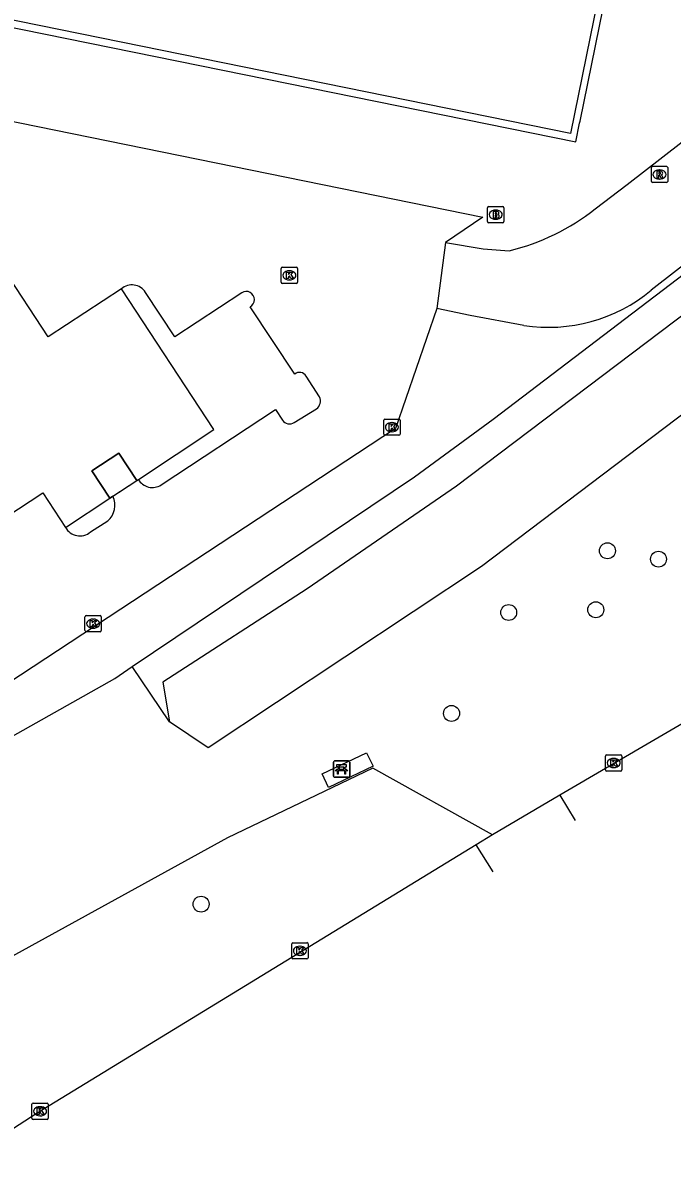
# Model space of a CAD drawing. Extents: x 157692 to 159670, y 381454 to 383289.
# Drawn here: x 158577.4 to 158617.2, y 381826.8 to 381896.5 of the extents above; entities that cross this region are included whole.
import ezdxf

# ---------------------------------------------------------------- set-up
doc = ezdxf.new("R2010")
doc.units = 0
for name, color, linetype in [('IMGEO_Bank', 7, 'Continuous'), ('IMGEO_Boom', 7, 'Continuous'), ('IMGEO_Brandkraan', 7, 'Continuous'), ('IMGEO_Erf', 7, 'Continuous'), ('IMGEO_Fietspad_gesloten', 7, 'Continuous'), ('IMGEO_Fietspad_open', 7, 'Continuous'), ('IMGEO_Groenvoorziening', 7, 'Continuous'), ('IMGEO_Hek', 7, 'Continuous'), ('IMGEO_Kolk', 7, 'Continuous'), ('IMGEO_Pand', 7, 'Continuous'), ('IMGEO_Pand_overbouw', 7, 'Continuous'), ('IMGEO_Rijbaan_lokaal_open', 7, 'Continuous'), ('IMGEO_Rioolput', 7, 'Continuous'), ('IMGEO_Voetpad_open', 7, 'Continuous'), ('IMGEO_Waterloop', 7, 'Continuous')]:
    doc.layers.add(name, color=color, linetype=linetype)

msp = doc.modelspace()

# ---------------------------------------------------------------- linework, layer by layer
at = {"layer": 'IMGEO_Bank'}
for p, q in [((158596.446, 381850.263), (158596.446, 381851.104)), ((158596.446, 381851.104), (158596.446, 381850.263)), ((158596.521, 381851.188), (158597.362, 381851.188)), ((158597.362, 381851.188), (158596.521, 381851.188)), ((158596.755, 381850.694), (158596.755, 381850.8)), ((158596.799, 381850.8), (158596.799, 381850.694)), ((158597.087, 381850.806), (158596.805, 381850.806)), ((158596.805, 381850.688), (158597.087, 381850.688)), ((158597.093, 381850.694), (158597.093, 381850.8)), ((158597.137, 381850.8), (158597.137, 381850.694)), ((158597.446, 381851.113), (158597.446, 381850.272)), ((158597.446, 381850.272), (158597.446, 381851.113)), ((158597.371, 381850.188), (158596.53, 381850.188)), ((158596.53, 381850.188), (158597.371, 381850.188)), ((158597.143, 381850.586), (158596.75, 381850.586))]:
    msp.add_line(p, q, dxfattribs=at)
for points in [[(158596.693, 381850.586), (158596.551, 381850.586), (158596.663, 381850.688), (158596.749, 381850.688)], [(158596.749, 381850.806), (158596.663, 381850.806), (158596.663, 381850.967), (158597.226, 381850.967), (158597.226, 381850.806), (158597.143, 381850.806)], [(158597.143, 381850.688), (158597.226, 381850.688), (158597.338, 381850.586), (158597.199, 381850.586)], [(158596.743, 381850.579), (158596.743, 381850.372), (158596.7, 381850.372), (158596.7, 381850.579)], [(158597.193, 381850.579), (158597.193, 381850.372), (158597.149, 381850.372), (158597.149, 381850.579)]]:
    msp.add_lwpolyline(points, dxfattribs=at)
for centre, radius, start, end in [((158596.524, 381851.11), 0.0779, 92.4484, 184.28452), ((158596.524, 381851.11), 0.0779, 92.4484, 184.28452), ((158596.748, 381850.799), 0.00671, 2.89567, 87.10433), ((158596.748, 381850.695), 0.00671, 272.89567, 357.10433), ((158596.805, 381850.799), 0.00671, 92.89567, 177.10433), ((158596.805, 381850.695), 0.00671, 182.89567, 267.10433), ((158597.087, 381850.799), 0.00671, 2.89567, 87.10433), ((158597.087, 381850.695), 0.00671, 272.89567, 357.10433), ((158597.144, 381850.799), 0.00671, 92.89567, 177.10433), ((158597.144, 381850.695), 0.00671, 182.89567, 267.10433), ((158597.368, 381851.11), 0.0779, 2.4484, 94.28452), ((158597.368, 381851.11), 0.0779, 2.4484, 94.28452), ((158596.524, 381850.266), 0.0779, 182.4484, 274.28452), ((158596.524, 381850.266), 0.0779, 182.4484, 274.28452), ((158596.693, 381850.579), 0.00671, 2.89567, 87.10433), ((158596.75, 381850.579), 0.00671, 92.89567, 177.10433), ((158597.142, 381850.579), 0.00671, 2.89567, 87.10433), ((158597.199, 381850.579), 0.00671, 92.89567, 177.10433), ((158597.368, 381850.266), 0.0779, 272.4484, 4.28452), ((158597.368, 381850.266), 0.0779, 272.4484, 4.28452)]:
    msp.add_arc(centre, radius, start, end, dxfattribs=at)
at = {"layer": 'IMGEO_Boom'}
for centre in [(158613.244, 381864.074), (158616.373, 381863.56), (158607.19, 381860.29), (158612.531, 381860.46), (158603.686, 381854.102), (158588.334, 381842.405)]:
    msp.add_circle(centre, 0.489, dxfattribs=at)
at = {"layer": 'IMGEO_Brandkraan'}
for p, q in [((158605.891, 381884.257), (158605.891, 381885.109)), ((158605.966, 381885.183), (158606.818, 381885.183)), ((158606.379, 381884.963), (158606.404, 381884.963)), ((158606.892, 381885.109), (158606.892, 381884.257)), ((158606.818, 381884.183), (158605.966, 381884.183)), ((158606.402, 381884.403), (158606.377, 381884.403))]:
    msp.add_line(p, q, dxfattribs=at)
for points in [[(158605.891, 381884.257), (158605.891, 381885.109)], [(158605.966, 381885.183), (158606.818, 381885.183)], [(158606.239, 381884.883), (158606.239, 381884.483), (158606.452, 381884.483)], [(158606.47, 381884.883), (158606.239, 381884.883)], [(158606.418, 381884.802), (158606.364, 381884.802), (158606.364, 381884.726)], [(158606.892, 381885.109), (158606.892, 381884.257)], [(158606.818, 381884.183), (158605.966, 381884.183)], [(158606.364, 381884.726), (158606.417, 381884.726)], [(158606.426, 381884.65), (158606.364, 381884.65), (158606.364, 381884.569)], [(158606.364, 381884.569), (158606.426, 381884.569)]]:
    msp.add_lwpolyline(points, dxfattribs=at)
for centre, radius, start, end in [((158605.968, 381885.107), 0.0765, 91.55205, 178.44795), ((158605.968, 381885.107), 0.0765, 91.55205, 178.44795), ((158606.419, 381884.764), 0.0379, 267.82845, 90.93552), ((158606.474, 381884.738), 0.145, 59.4692, 91.53667), ((158606.499, 381884.785), 0.0922, 285.51372, 58.15012), ((158606.816, 381885.107), 0.0765, 1.55205, 88.44795), ((158606.816, 381885.107), 0.0765, 1.55205, 88.44795), ((158605.968, 381884.259), 0.0765, 181.55205, 268.44795), ((158605.968, 381884.259), 0.0765, 181.55205, 268.44795), ((158606.427, 381884.609), 0.0404, 269.87594, 90.50774), ((158606.458, 381884.734), 0.251, 268.66757, 293.53466), ((158606.504, 381884.593), 0.105, 301.31148, 78.98903), ((158606.816, 381884.259), 0.0765, 271.55205, 358.44795), ((158606.816, 381884.259), 0.0765, 271.55205, 358.44795)]:
    msp.add_arc(centre, radius, start, end, dxfattribs=at)
for centre, major_axis, ratio, start_param, end_param in [((158606.378, 381884.683), (-0.387, 0.002), 0.722429, 4.712389, 7.853982), ((158606.403, 381884.683), (-0.39, 0.002), 0.717154, 1.570796, 4.712389)]:
    msp.add_ellipse(centre, major_axis=major_axis, ratio=ratio, start_param=start_param, end_param=end_param, dxfattribs=at)
at = {"layer": 'IMGEO_Erf'}
msp.add_lwpolyline([(158582.917, 381867.418), (158582.742, 381867.303)], dxfattribs=at)
at = {"layer": 'IMGEO_Fietspad_gesloten'}
for points in [[(158622.261, 381856.064), (158610.332, 381849.083)], [(158610.332, 381849.083), (158611.261, 381847.545)], [(158605.196, 381846.051), (158578.282, 381829.597), (158547.22, 381809.46), (158539.659, 381804.508)], [(158606.245, 381844.396), (158605.196, 381846.051)]]:
    msp.add_lwpolyline(points, dxfattribs=at)
at = {"layer": 'IMGEO_Fietspad_open'}
for points in [[(158610.332, 381849.083), (158606.198, 381846.664)], [(158606.198, 381846.664), (158605.196, 381846.051)]]:
    msp.add_lwpolyline(points, dxfattribs=at)
at = {"layer": 'IMGEO_Groenvoorziening'}
for points in [[(158584.118, 381856.969), (158601.416, 381868.614), (158606.244, 381872.139), (158624.725, 381886.233), (158683.269, 381931.316), (158685.758, 381930.737)], [(158531.578, 381827.232), (158583.05, 381856.25), (158584.118, 381856.969)], [(158586.402, 381853.577), (158584.118, 381856.969)], [(158606.198, 381846.664), (158598.865, 381850.735), (158589.945, 381846.466), (158569.221, 381835.064), (158543.514, 381822.221), (158529.816, 381816.704)]]:
    msp.add_lwpolyline(points, dxfattribs=at)
at = {"layer": 'IMGEO_Hek'}
for points in [[(158584.118, 381856.969), (158601.416, 381868.614), (158606.244, 381872.139), (158624.725, 381886.233)], [(158531.578, 381827.232), (158583.05, 381856.25), (158584.118, 381856.969)]]:
    msp.add_lwpolyline(points, dxfattribs=at)
at = {"layer": 'IMGEO_Kolk'}
for p, q in [((158593.243, 381880.54), (158593.243, 381881.392)), ((158593.318, 381881.466), (158594.17, 381881.466)), ((158594.244, 381881.392), (158594.244, 381880.54)), ((158593.754, 381880.686), (158593.729, 381880.686)), ((158593.731, 381881.246), (158593.756, 381881.246)), ((158594.17, 381880.466), (158593.318, 381880.466)), ((158599.532, 381871.228), (158599.532, 381872.08)), ((158599.607, 381872.154), (158600.459, 381872.154)), ((158600.02, 381871.934), (158600.045, 381871.934)), ((158600.533, 381872.08), (158600.533, 381871.228)), ((158600.459, 381871.154), (158599.607, 381871.154)), ((158600.043, 381871.374), (158600.018, 381871.374)), ((158581.216, 381859.178), (158581.216, 381860.03)), ((158581.291, 381860.104), (158582.143, 381860.104)), ((158581.704, 381859.884), (158581.729, 381859.884)), ((158582.217, 381860.03), (158582.217, 381859.178)), ((158582.143, 381859.104), (158581.291, 381859.104)), ((158581.727, 381859.324), (158581.702, 381859.324)), ((158613.125, 381850.637), (158613.125, 381851.489)), ((158613.2, 381851.563), (158614.052, 381851.563)), ((158613.613, 381851.343), (158613.638, 381851.343)), ((158614.126, 381851.489), (158614.126, 381850.637)), ((158613.636, 381850.783), (158613.611, 381850.783)), ((158614.052, 381850.563), (158613.2, 381850.563)), ((158593.891, 381839.119), (158593.891, 381839.971)), ((158593.966, 381840.045), (158594.818, 381840.045)), ((158594.379, 381839.825), (158594.404, 381839.825)), ((158594.892, 381839.971), (158594.892, 381839.119)), ((158594.818, 381839.045), (158593.966, 381839.045)), ((158594.402, 381839.265), (158594.377, 381839.265)), ((158577.964, 381829.282), (158577.964, 381830.134)), ((158578.039, 381830.208), (158578.891, 381830.208)), ((158578.452, 381829.988), (158578.477, 381829.988)), ((158578.965, 381830.134), (158578.965, 381829.282)), ((158578.891, 381829.208), (158578.039, 381829.208)), ((158578.475, 381829.428), (158578.45, 381829.428))]:
    msp.add_line(p, q, dxfattribs=at)
for points in [[(158593.243, 381880.54), (158593.243, 381881.392)], [(158593.318, 381881.466), (158594.17, 381881.466)], [(158594.244, 381881.392), (158594.244, 381880.54)], [(158593.564, 381881.166), (158593.687, 381881.166), (158593.687, 381881.015), (158593.817, 381881.166), (158593.981, 381881.166), (158593.835, 381881.015), (158593.988, 381880.766), (158593.836, 381880.766), (158593.751, 381880.93), (158593.687, 381880.863), (158593.687, 381880.766), (158593.564, 381880.766), (158593.564, 381881.166)], [(158594.17, 381880.466), (158593.318, 381880.466)], [(158599.532, 381871.228), (158599.532, 381872.08)], [(158599.607, 381872.154), (158600.459, 381872.154)], [(158599.853, 381871.854), (158599.976, 381871.854), (158599.976, 381871.703), (158600.106, 381871.854), (158600.27, 381871.854), (158600.124, 381871.703), (158600.277, 381871.454), (158600.125, 381871.454), (158600.04, 381871.618), (158599.976, 381871.551), (158599.976, 381871.454), (158599.853, 381871.454), (158599.853, 381871.854)], [(158600.533, 381872.08), (158600.533, 381871.228)], [(158600.459, 381871.154), (158599.607, 381871.154)], [(158581.216, 381859.178), (158581.216, 381860.03)], [(158581.291, 381860.104), (158582.143, 381860.104)], [(158581.537, 381859.804), (158581.66, 381859.804), (158581.66, 381859.653), (158581.79, 381859.804), (158581.954, 381859.804), (158581.808, 381859.653), (158581.961, 381859.404), (158581.809, 381859.404), (158581.724, 381859.568), (158581.66, 381859.501), (158581.66, 381859.404), (158581.537, 381859.404), (158581.537, 381859.804)], [(158582.217, 381860.03), (158582.217, 381859.178)], [(158582.143, 381859.104), (158581.291, 381859.104)], [(158613.125, 381850.637), (158613.125, 381851.489)], [(158613.2, 381851.563), (158614.052, 381851.563)], [(158614.126, 381851.489), (158614.126, 381850.637)], [(158613.446, 381851.263), (158613.569, 381851.263), (158613.569, 381851.112), (158613.699, 381851.263), (158613.863, 381851.263), (158613.717, 381851.112), (158613.87, 381850.863), (158613.718, 381850.863), (158613.633, 381851.027), (158613.569, 381850.96), (158613.569, 381850.863), (158613.446, 381850.863), (158613.446, 381851.263)], [(158614.052, 381850.563), (158613.2, 381850.563)], [(158593.891, 381839.119), (158593.891, 381839.971)], [(158593.966, 381840.045), (158594.818, 381840.045)], [(158594.212, 381839.745), (158594.335, 381839.745), (158594.335, 381839.594), (158594.465, 381839.745), (158594.629, 381839.745), (158594.483, 381839.594), (158594.636, 381839.345), (158594.484, 381839.345), (158594.399, 381839.509), (158594.335, 381839.442), (158594.335, 381839.345), (158594.212, 381839.345), (158594.212, 381839.745)], [(158594.892, 381839.971), (158594.892, 381839.119)], [(158594.818, 381839.045), (158593.966, 381839.045)], [(158577.964, 381829.282), (158577.964, 381830.134)], [(158578.039, 381830.208), (158578.891, 381830.208)], [(158578.285, 381829.908), (158578.408, 381829.908), (158578.408, 381829.757), (158578.538, 381829.908), (158578.702, 381829.908), (158578.556, 381829.757), (158578.709, 381829.508), (158578.557, 381829.508), (158578.472, 381829.672), (158578.408, 381829.605), (158578.408, 381829.508), (158578.285, 381829.508), (158578.285, 381829.908)], [(158578.965, 381830.134), (158578.965, 381829.282)], [(158578.891, 381829.208), (158578.039, 381829.208)]]:
    msp.add_lwpolyline(points, dxfattribs=at)
for centre, start, end in [((158593.32, 381881.39), 91.55205, 178.44795), ((158593.32, 381881.39), 91.55205, 178.44795), ((158594.168, 381881.39), 1.55205, 88.44795), ((158594.168, 381881.39), 1.55205, 88.44795), ((158593.32, 381880.542), 181.55205, 268.44795), ((158593.32, 381880.542), 181.55205, 268.44795), ((158594.168, 381880.542), 271.55205, 358.44795), ((158594.168, 381880.542), 271.55205, 358.44795), ((158599.609, 381872.078), 91.55205, 178.44795), ((158599.609, 381872.078), 91.55205, 178.44795), ((158600.457, 381872.078), 1.55205, 88.44795), ((158600.457, 381872.078), 1.55205, 88.44795), ((158599.609, 381871.23), 181.55205, 268.44795), ((158599.609, 381871.23), 181.55205, 268.44795), ((158600.457, 381871.23), 271.55205, 358.44795), ((158600.457, 381871.23), 271.55205, 358.44795), ((158581.293, 381860.028), 91.55205, 178.44795), ((158581.293, 381860.028), 91.55205, 178.44795), ((158582.141, 381860.028), 1.55205, 88.44795), ((158582.141, 381860.028), 1.55205, 88.44795), ((158581.293, 381859.18), 181.55205, 268.44795), ((158581.293, 381859.18), 181.55205, 268.44795), ((158582.141, 381859.18), 271.55205, 358.44795), ((158582.141, 381859.18), 271.55205, 358.44795), ((158613.202, 381851.487), 91.55205, 178.44795), ((158613.202, 381851.487), 91.55205, 178.44795), ((158614.05, 381851.487), 1.55205, 88.44795), ((158614.05, 381851.487), 1.55205, 88.44795), ((158613.202, 381850.639), 181.55205, 268.44795), ((158613.202, 381850.639), 181.55205, 268.44795), ((158614.05, 381850.639), 271.55205, 358.44795), ((158614.05, 381850.639), 271.55205, 358.44795), ((158593.968, 381839.969), 91.55205, 178.44795), ((158593.968, 381839.969), 91.55205, 178.44795), ((158594.816, 381839.969), 1.55205, 88.44795), ((158594.816, 381839.969), 1.55205, 88.44795), ((158593.968, 381839.121), 181.55205, 268.44795), ((158593.968, 381839.121), 181.55205, 268.44795), ((158594.816, 381839.121), 271.55205, 358.44795), ((158594.816, 381839.121), 271.55205, 358.44795), ((158578.041, 381830.132), 91.55205, 178.44795), ((158578.041, 381830.132), 91.55205, 178.44795), ((158578.889, 381830.132), 1.55205, 88.44795), ((158578.889, 381830.132), 1.55205, 88.44795), ((158578.041, 381829.284), 181.55205, 268.44795), ((158578.041, 381829.284), 181.55205, 268.44795), ((158578.889, 381829.284), 271.55205, 358.44795), ((158578.889, 381829.284), 271.55205, 358.44795)]:
    msp.add_arc(centre, 0.0765, start, end, dxfattribs=at)
for centre, major_axis, ratio, start_param, end_param in [((158593.73, 381880.966), (-0.387, 0.002), 0.722429, 4.712389, 7.853982), ((158593.755, 381880.966), (-0.39, 0.002), 0.717154, 1.570796, 4.712389), ((158600.019, 381871.654), (-0.387, 0.002), 0.722429, 4.712389, 7.853982), ((158600.044, 381871.654), (-0.39, 0.002), 0.717154, 1.570796, 4.712389), ((158581.703, 381859.604), (-0.387, 0.002), 0.722429, 4.712389, 7.853982), ((158581.728, 381859.604), (-0.39, 0.002), 0.717154, 1.570796, 4.712389), ((158613.612, 381851.063), (-0.387, 0.002), 0.722429, 4.712389, 7.853982), ((158613.637, 381851.063), (-0.39, 0.002), 0.717154, 1.570796, 4.712389), ((158594.378, 381839.545), (-0.387, 0.002), 0.722429, 4.712389, 7.853982), ((158594.403, 381839.545), (-0.39, 0.002), 0.717154, 1.570796, 4.712389), ((158578.451, 381829.708), (-0.387, 0.002), 0.722429, 4.712389, 7.853982), ((158578.476, 381829.708), (-0.39, 0.002), 0.717154, 1.570796, 4.712389)]:
    msp.add_ellipse(centre, major_axis=major_axis, ratio=ratio, start_param=start_param, end_param=end_param, dxfattribs=at)
at = {"layer": 'IMGEO_Pand'}
for points in [[(158531.337, 381951.328), (158527.076, 381930.395), (158526.979, 381929.968), (158615.514, 381911.988), (158610.974, 381889.66), (158521.989, 381907.761), (158519.358, 381908.296), (158519.249, 381907.758)], [(158583.444, 381880.132), (158578.965, 381877.193), (158576.206, 381881.413)], [(158584.486, 381868.45), (158589.12, 381871.501), (158583.444, 381880.132)], [(158582.742, 381867.303), (158581.637, 381868.982), (158583.282, 381870.065), (158584.387, 381868.385)], [(158584.387, 381868.385), (158584.486, 381868.45)], [(158571.64, 381860.01), (158570.251, 381862.125), (158578.627, 381867.625), (158580.018, 381865.51)], [(158580.018, 381865.51), (158582.742, 381867.303)]]:
    msp.add_lwpolyline(points, dxfattribs=at)
at = {"layer": 'IMGEO_Pand_overbouw'}
for points in [[(158519.249, 381907.758), (158521.88, 381907.221), (158523.1, 381906.972), (158523.116, 381907.066), (158611.308, 381889.149), (158611.539, 381890.286), (158611.567, 381890.423), (158616.02, 381912.327), (158527.076, 381930.395), (158526.979, 381929.968), (158615.514, 381911.988), (158610.974, 381889.66), (158521.989, 381907.761), (158519.358, 381908.296)], [(158582.742, 381867.303), (158584.387, 381868.385), (158583.282, 381870.065), (158581.637, 381868.982)]]:
    msp.add_lwpolyline(points, close=True, dxfattribs=at)
at = {"layer": 'IMGEO_Rijbaan_lokaal_open'}
for points in [[(158519.249, 381907.758), (158521.88, 381907.221), (158521.747, 381906.56), (158522.438, 381906.42), (158521.44, 381901.704), (158605.613, 381884.536), (158603.321, 381882.983)], [(158612.498, 381885.04), (158614.454, 381886.53), (158622.203, 381892.545), (158622.467, 381892.736)], [(158625.417, 381887.429), (158615.924, 381880.046)], [(158603.321, 381882.983), (158602.781, 381878.926)], [(158603.321, 381882.983), (158605.616, 381882.584), (158607.227, 381882.467)], [(158590.828, 381879.897), (158586.721, 381877.197), (158584.923, 381879.919)], [(158602.781, 381878.926), (158600.249, 381871.572), (158571.859, 381852.914), (158542.283, 381833.42), (158535.864, 381830.026), (158522.416, 381857.337)], [(158594.074, 381874.909), (158591.335, 381879.034)], [(158608.117, 381877.893), (158604.832, 381878.508), (158602.781, 381878.926)], [(158595.585, 381873.511), (158594.772, 381874.773)], [(158585.883, 381868.11), (158592.904, 381872.729), (158593.317, 381872.086)], [(158594.038, 381871.94), (158595.4, 381872.78)], [(158582.917, 381867.418), (158584.387, 381868.385)], [(158581.545, 381865.227), (158582.607, 381865.908)]]:
    msp.add_lwpolyline(points, dxfattribs=at)
for centre, radius, start, end in [((158603.866, 381896.038), 13.981, 283.91048, 308.12747), ((158584.095, 381879.409), 0.972, 31.60021, 132.00944), ((158591.103, 381879.478), 0.501, 297.58145, 123.28579), ((158609.624, 381887.66), 9.882, 261.22853, 309.60685), ((158594.368, 381874.56), 0.456, 27.80813, 130.14085), ((158595.08, 381873.25), 0.569, 304.2619, 27.3339), ((158593.748, 381872.362), 0.512, 212.58403, 304.52116), ((158585.346, 381868.943), 0.991, 209.81962, 302.82311), ((158581.819, 381866.857), 1.234, 309.72776, 27.06921), ((158580.895, 381865.981), 0.995, 208.22526, 310.77566)]:
    msp.add_arc(centre, radius, start, end, dxfattribs=at)
at = {"layer": 'IMGEO_Rioolput'}
for p, q in [((158615.935, 381886.723), (158615.935, 381887.575)), ((158616.01, 381887.649), (158616.862, 381887.649)), ((158616.936, 381887.575), (158616.936, 381886.723)), ((158616.446, 381886.869), (158616.421, 381886.869)), ((158616.423, 381887.429), (158616.448, 381887.429)), ((158616.862, 381886.649), (158616.01, 381886.649))]:
    msp.add_line(p, q, dxfattribs=at)
for points in [[(158615.935, 381886.723), (158615.935, 381887.575)], [(158616.01, 381887.649), (158616.862, 381887.649)], [(158616.936, 381887.575), (158616.936, 381886.723)], [(158616.524, 381887.347), (158616.272, 381887.349), (158616.272, 381886.949)], [(158616.272, 381886.949), (158616.396, 381886.949), (158616.396, 381887.111), (158616.407, 381887.111)], [(158616.45, 381887.268), (158616.396, 381887.268), (158616.396, 381887.187)], [(158616.396, 381887.187), (158616.448, 381887.187)], [(158616.454, 381887.082), (158616.525, 381886.949), (158616.665, 381886.949), (158616.6, 381887.075)], [(158616.862, 381886.649), (158616.01, 381886.649)]]:
    msp.add_lwpolyline(points, dxfattribs=at)
for centre, radius, start, end in [((158616.012, 381887.573), 0.0765, 91.55205, 178.44795), ((158616.012, 381887.573), 0.0765, 91.55205, 178.44795), ((158616.86, 381887.573), 0.0765, 1.55205, 88.44795), ((158616.86, 381887.573), 0.0765, 1.55205, 88.44795), ((158616.406, 381887.058), 0.0533, 26.02933, 88.69889), ((158616.432, 381887.376), 0.19, 274.7715, 282.96867), ((158616.456, 381887.172), 0.0964, 77.00612, 93.18647), ((158616.47, 381887.229), 0.0378, 276.66336, 79.67722), ((158616.523, 381887.237), 0.109, 350.36119, 89.41601), ((158616.521, 381887.237), 0.112, 277.58423, 350.98172), ((158616.505, 381887.022), 0.108, 29.51342, 73.79051), ((158616.012, 381886.725), 0.0765, 181.55205, 268.44795), ((158616.012, 381886.725), 0.0765, 181.55205, 268.44795), ((158616.86, 381886.725), 0.0765, 271.55205, 358.44795), ((158616.86, 381886.725), 0.0765, 271.55205, 358.44795)]:
    msp.add_arc(centre, radius, start, end, dxfattribs=at)
for centre, major_axis, ratio, start_param, end_param in [((158616.422, 381887.149), (-0.387, 0.002), 0.722429, 4.712389, 7.853982), ((158616.447, 381887.149), (-0.39, 0.002), 0.717154, 1.570796, 4.712389)]:
    msp.add_ellipse(centre, major_axis=major_axis, ratio=ratio, start_param=start_param, end_param=end_param, dxfattribs=at)
at = {"layer": 'IMGEO_Voetpad_open'}
msp.add_lwpolyline([(158595.752, 381850.392), (158598.464, 381851.694), (158598.878, 381850.863), (158596.146, 381849.561), (158595.752, 381850.392)], dxfattribs=at)
at = {"layer": 'IMGEO_Waterloop'}
for points in [[(158685.758, 381930.737), (158633.512, 381890.366), (158603.993, 381868.033), (158594.838, 381861.745), (158585.982, 381856.018), (158586.402, 381853.577)], [(158742.29, 381899.292), (158742.662, 381899.025), (158742.172, 381897.333), (158740.224, 381896.745), (158702.48, 381923.203), (158687.769, 381926.237), (158618.962, 381873.281), (158605.532, 381863.102), (158588.772, 381851.999), (158586.402, 381853.577)]]:
    msp.add_lwpolyline(points, dxfattribs=at)

doc.saveas('drawing.dxf')
